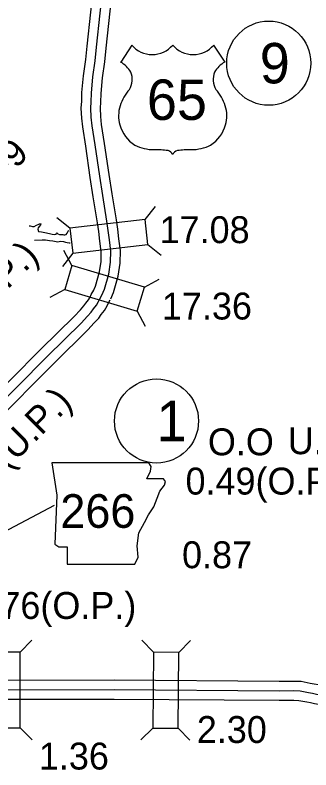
# Model space of a CAD drawing. Extents: x -83719 to 153526, y -11835 to 11446.
# Drawn here: x 1658.9 to 1813.8, y 91 to 485.7 of the extents above; entities that cross this region are included whole.
import ezdxf

# ---------------------------------------------------------------- set-up
doc = ezdxf.new("R2010")
doc.units = 0
for name, color, linetype in [('Level 15', 7, 'Continuous'), ('Level 20', 7, 'Continuous'), ('Level 21', 7, 'Continuous'), ('Level 22', 7, 'Continuous'), ('Level 25', 7, 'Continuous'), ('Level 27', 7, 'Continuous'), ('Level 58', 7, 'Continuous'), ('Level 59', 7, 'Continuous'), ('Level 9', 7, 'Continuous')]:
    doc.layers.add(name, color=color, linetype=linetype)

msp = doc.modelspace()

# ---------------------------------------------------------------- linework, layer by layer
at = {"layer": 'Level 15'}
for points in [[(1699.77, 341.13), (1700.94, 344), (1703.13, 351.34), (1703.95, 356.84), (1704.07, 361.97), (1703.32, 367.51), (1702.75, 372.47), (1702.09, 377.09), (1699.86, 390.6), (1698.28, 400.77), (1695.91, 417.11), (1694.32, 427.16), (1693.81, 431.85), (1693.59, 437.01), (1693.81, 440.62), (1693.93, 445.19), (1694.73, 453.98), (1695.93, 462.41), (1696.58, 469.45), (1702.37, 522.86)], [(1709.03, 337.36), (1710.39, 340.68), (1712.92, 349.17), (1713.93, 355.99), (1714.08, 362.53), (1713.24, 368.75), (1712.67, 373.74), (1711.98, 378.61), (1709.74, 392.18), (1708.17, 402.26), (1705.8, 418.61), (1704.24, 428.48), (1703.79, 432.61), (1703.6, 436.92), (1703.8, 440.18), (1703.92, 444.61), (1704.66, 452.82), (1705.86, 461.24), (1706.53, 468.46), (1712.31, 521.8)], [(1640.44, 278.88), (1672.45, 310.89), (1689.87, 328.12), (1693.11, 331.61), (1694.98, 333.56), (1696, 334.98), (1697.32, 336.72), (1698.17, 338.18), (1698.8, 339.56), (1700.08, 341.75)], [(1647.04, 271.33), (1679.51, 303.8), (1697.05, 321.16), (1700.38, 324.75), (1702.68, 327.15), (1704.05, 329.05), (1705.65, 331.17), (1707.05, 333.56), (1707.69, 334.94), (1708.73, 336.73)], [(1842.5, 128.23), (1840.79, 128.43), (1839.17, 128.77), (1836.58, 129.21), (1834.56, 129.7), (1833.31, 129.98), (1830.7, 131.11), (1828.26, 132.3), (1824.18, 133.75), (1821, 134.64), (1817.76, 135.36), (1815.45, 135.8), (1813.47, 136.16), (1808.72, 137.11), (1804.94, 137.26), (1797.1, 137.17), (1710.86, 137.81), (1623.21, 137.7)], [(1841.33, 118.3), (1839.17, 118.55), (1837.32, 118.94), (1834.57, 119.4), (1832.3, 119.96), (1830.22, 120.42), (1826.51, 122.03), (1824.38, 123.07), (1821.15, 124.21), (1818.57, 124.94), (1815.73, 125.57), (1813.63, 125.97), (1811.61, 126.33), (1807.53, 127.15), (1804.79, 127.26), (1797.12, 127.17), (1710.83, 127.81), (1623.21, 127.7)]]:
    msp.add_lwpolyline(points, dxfattribs=at)
at = {"layer": 'Level 20'}
for p, q in [((1726.99, 378.77), (1732.46, 385.66)), ((1687.65, 374.24), (1680.75, 379.72)), ((1728.5, 365.65), (1735.39, 360.18)), ((1689.15, 361.13), (1683.68, 354.24)), ((1688.71, 354.76), (1684.53, 362.5)), ((1726.65, 343.42), (1734.4, 347.6)), ((1684.93, 342.11), (1677.19, 337.93)), ((1722.87, 330.77), (1727.06, 323.03)), ((1661.53, 152.55), (1667.74, 158.78)), ((1731.36, 152.46), (1725.19, 158.72)), ((1744.56, 152.36), (1750.83, 158.54)), ((1661.57, 112.95), (1667.8, 106.73)), ((1731.07, 112.86), (1724.8, 106.68)), ((1744.27, 112.76), (1750.45, 106.49))]:
    msp.add_line(p, q, dxfattribs=at)
for points in [[(1726.99, 378.77), (1687.65, 374.24), (1689.15, 361.13), (1728.5, 365.65)], [(1726.65, 343.42), (1688.71, 354.76), (1684.93, 342.11), (1722.87, 330.77)], [(1661.57, 112.95), (1661.53, 152.55), (1648.33, 152.53), (1648.37, 112.93)], [(1744.27, 112.76), (1744.56, 152.36), (1731.36, 152.46), (1731.07, 112.86)]]:
    msp.add_lwpolyline(points, close=True, dxfattribs=at)
at = {"layer": 'Level 21'}
msp.add_line((1679.36, 229.19), (1592.19, 183.43), dxfattribs=at)
msp.add_lwpolyline([(1678.24, 251.61), (1680.78, 234.7), (1679.65, 209.04), (1681.91, 207.63), (1686.13, 207.63), (1686.13, 198.61), (1721.66, 198.61), (1723.35, 202.27), (1722.79, 208.19), (1723.64, 214.96), (1726.74, 220.32), (1728.71, 224.26), (1731.53, 228.49), (1733.22, 233.01), (1734.63, 236.67), (1737.17, 239.77), (1737.73, 241.75), (1736.61, 243.16), (1727.87, 243.16), (1729.84, 247.1), (1730.12, 249.64), (1728.95, 251.59)], close=True, dxfattribs=at)
at = {"layer": 'Level 22'}
for p, q in [((1719.98, 470.03), (1714.21, 461.11)), ((1762.87, 470.03), (1768.64, 461.11))]:
    msp.add_line(p, q, dxfattribs=at)
for centre, radius, start, end in [((1730.72, 479.07), 14.04, 220.075, 319.6701), ((1752.13, 479.07), 14.04, 220.3299, 319.925), ((1706.67, 448.16), 14.99, 30.7809, 59.9883), ((1776.18, 448.16), 14.99, 120.0117, 149.2191), ((1709.97, 452.11), 10.28, 328.8105, 21.2108), ((1772.88, 452.11), 10.28, 158.7892, 211.1895), ((1736.84, 431.05), 23.97, 138.9565, 162.6913), ((1746.01, 431.05), 23.97, 17.3087, 41.0435), ((1728.92, 433.01), 15.84, 160.9576, 197.3819), ((1753.93, 433.01), 15.84, 342.6181, 19.0424), ((1731.5, 433.06), 18.33, 195.1074, 237.1312), ((1751.35, 433.06), 18.33, 302.8688, 344.8926), ((1731.84, 438.83), 23.53, 244.0771, 269.5779), ((1732.39, 372.19), 43.11, 81.1942, 90.9539), ((1737.78, 410.84), 4.13, 28.0342, 72.9864), ((1745.07, 410.84), 4.13, 107.0136, 151.9658), ((1750.46, 372.19), 43.11, 89.0461, 98.8058), ((1751.01, 438.83), 23.53, 270.4221, 295.9229)]:
    msp.add_arc(centre, radius, start, end, dxfattribs=at)
at = {"layer": 'Level 27'}
for centre in [(1791.73, 460.54), (1732.95, 273.41)]:
    msp.add_circle(centre, 22, dxfattribs=at)
at = {"layer": 'Level 59'}
for points in [[(1704.4, 339.24), (1705.66, 342.34), (1708.03, 350.25), (1708.94, 356.41), (1709.07, 362.25), (1708.28, 368.13), (1707.71, 373.11), (1707.03, 377.85), (1704.8, 391.39), (1703.22, 401.52), (1700.86, 417.86), (1699.28, 427.82), (1698.8, 432.23), (1698.59, 436.97), (1698.8, 440.4), (1698.92, 444.9), (1699.69, 453.4), (1700.9, 461.82), (1701.55, 468.96), (1707.34, 522.33)], [(1643.74, 275.11), (1675.98, 307.35), (1693.46, 324.64), (1696.75, 328.18), (1698.83, 330.36), (1700.03, 332.02), (1701.48, 333.95), (1702.61, 335.87), (1703.25, 337.25), (1704.4, 339.24)], [(1841.92, 123.26), (1839.98, 123.49), (1838.25, 123.86), (1835.57, 124.3), (1833.43, 124.83), (1831.76, 125.2), (1828.61, 126.57), (1826.32, 127.69), (1822.67, 128.98), (1819.79, 129.79), (1816.75, 130.46), (1814.54, 130.89), (1812.54, 131.25), (1808.13, 132.13), (1804.86, 132.26), (1797.11, 132.17), (1710.85, 132.81), (1622.83, 132.7), (1534.12, 132.46)]]:
    msp.add_lwpolyline(points, dxfattribs=at)
at = {"layer": 'Level 9'}
for points in [[(1666.33, 375.52), (1666.84, 375.5), (1668.04, 375.05), (1668.91, 375.17), (1670.11, 375.76), (1671.02, 376.15), (1671.72, 376.47), (1672.16, 376.6), (1672.36, 376.56), (1672.52, 376.4), (1672.25, 375.96), (1671.74, 375.27), (1671.06, 374.51), (1670.79, 373.75), (1671.24, 372.44), (1672.7, 372.26), (1674.47, 371.97), (1676.99, 371.4), (1678.35, 371.09), (1679.72, 370.87), (1680.35, 371.06), (1680.63, 371.69), (1680.73, 371.79), (1681.39, 371.32), (1682.19, 370.91), (1683.38, 370.86), (1683.88, 370.89), (1684.45, 370.78), (1685.05, 370.74), (1685.75, 370.97), (1686.19, 371.66), (1686.57, 372.32), (1686.94, 372.95), (1687.01, 373.05)], [(1691.06, 374.14), (1691.09, 374.04)], [(1687.76, 366.37), (1687.2, 366.38), (1686.16, 366.52), (1685.43, 366.77), (1684.37, 367.11), (1682.87, 367.23), (1682.04, 367.11), (1681.2, 366.98), (1680.47, 367.13), (1678.74, 367.48), (1676.91, 367.7), (1674.88, 367.89), (1673.05, 367.95), (1669.17, 367.84)]]:
    msp.add_lwpolyline(points, dxfattribs=at)

# ---------------------------------------------------------------- texts
at = {"layer": 'Level 21'}
msp.add_text('266', height=17.6, dxfattribs=at).set_placement((1682.62, 217.53))
at = {"layer": 'Level 22'}
msp.add_text('65', height=21.12, dxfattribs=at).set_placement((1727.94, 430.87))
at = {"layer": 'Level 25'}
msp.add_text('19.74 END 65-9', height=14.08, rotation=45, dxfattribs=at).set_placement((1571.38, 316.95))
for s, p in [('O.O', (1759.85, 255.47)), ('U.S. 65B', (1801.64, 256.06)), ('0.87', (1746.32, 196.41))]:
    msp.add_text(s, height=14.08, dxfattribs=at).set_placement(p)
at = {"layer": 'Level 27'}
for s, p in [('9', (1787.01, 449.98)), ('1', (1732.95, 262.85))]:
    msp.add_text(s, height=21.12, dxfattribs=at).set_placement(p)
at = {"layer": 'Level 58'}
for s, p in [('17.08', (1734.57, 366.41)), ('17.36', (1735.78, 326.48)), ('0.49(O.P.)', (1748.15, 234.94)), ('126.76(O.P.)', (1614.59, 169.9)), ('2.30', (1754.05, 105.03)), ('1.36', (1671.37, 91.15))]:
    msp.add_text(s, height=14.08, dxfattribs=at).set_placement(p)
for s, p in [('(U.P.)', (1637.28, 324.2)), ('126.13(U.P.)', (1614.09, 206.94))]:
    msp.add_text(s, height=14.08, rotation=45, dxfattribs=at).set_placement(p)

doc.saveas('drawing.dxf')
